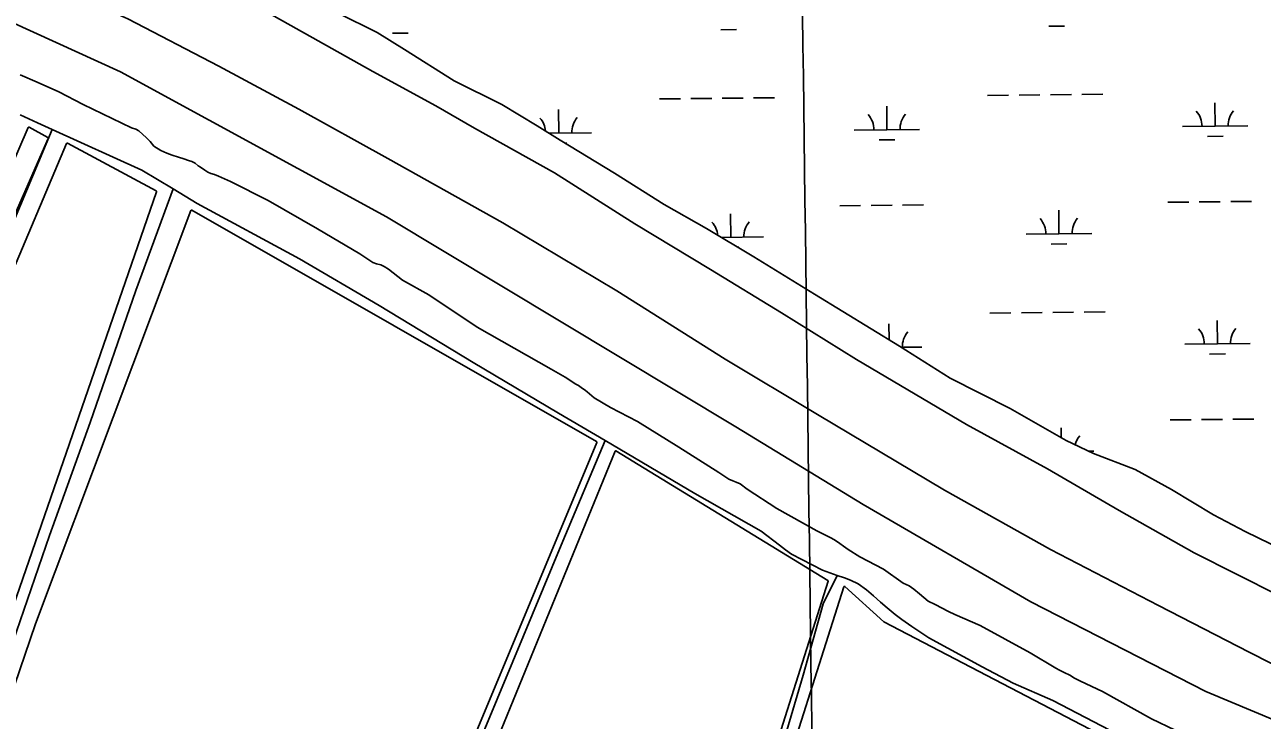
# Model space of a CAD drawing. Extents: x 3734862 to 3772949, y 391520 to 417239.
# Drawn here: x 3750962 to 3752854, y 407732 to 408795 of the extents above; entities that cross this region are included whole.
import ezdxf

# ---------------------------------------------------------------- set-up
doc = ezdxf.new("R2010")
doc.units = 0
for name, color, linetype in [('V-GRID-MAJR', 7, 'Continuous'), ('V-LEVE-TOET', 7, 'Continuous'), ('V-ROAD-CNTR', 7, 'Continuous'), ('V-SITE-VEGE', 7, 'Continuous'), ('V-TOPO-SHOR', 7, 'Continuous'), ('V-WETL-SWMP', 7, 'Continuous')]:
    doc.layers.add(name, color=color, linetype=linetype)

msp = doc.modelspace()

# ---------------------------------------------------------------- linework, layer by layer
at = {"layer": 'V-GRID-MAJR'}
msp.add_spline([(3752303.869, 397025.235), (3752225.4590000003, 403082.159), (3752147.005, 409142.456), (3752068.551, 415202.757), (3752068.507, 415206.125)], degree=3, dxfattribs=at)
at = {"layer": 'V-LEVE-TOET'}
for points in [[(3752879.744, 407923.058), (3752750.063, 407988.075), (3752635.531, 408052.895), (3752526.032, 408116.483), (3752401.829, 408184.538), (3752233.748, 408283.856), (3752119.295, 408354.891), (3752010.608, 408421.188), (3751894.978, 408491.072), (3751772.065, 408568.82300000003), (3751649.423, 408637.244), (3751590.424, 408671.036), (3751493.992, 408723.578), (3751410.302, 408770.512), (3751296.536, 408834.545), (3751190.472, 408893.427), (3751109.775, 408931.38800000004), (3751004.653, 408973.163), (3750883.299, 409021.367)], [(3750940.239, 408884.356), (3751119.452, 408804.316), (3751258.3570000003, 408731.79600000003), (3751380.649, 408666.099), (3751517.19, 408590.89), (3751693.051, 408492.248), (3751867.291, 408388.574), (3752032.9760000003, 408284.239), (3752174.057, 408199.646), (3752368.342, 408084.059), (3752530.71, 407993.36100000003), (3752695.863, 407907.679), (3752834.396, 407836.331), (3752901.5500000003, 407802.43)]]:
    msp.add_lwpolyline(points, dxfattribs=at)
at = {"layer": 'V-ROAD-CNTR'}
for points in [[(3748083.560793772, 409911.2581517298), (3748846.407268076, 409618.2177378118), (3750002.0109568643, 409172.48562927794), (3750560.247840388, 408958.623057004), (3750841.5842777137, 408845.108284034), (3751108.0877447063, 408723.152527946), (3751515.023930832, 408501.641970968), (3752049.064862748, 408180.7396127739), (3752049.064862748, 408180.7396127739), (3752243.7794733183, 408062.0548501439), (3752500.3609601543, 407913.49014727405), (3752768.1024246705, 407776.51742121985)], [(3752768.1024246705, 407776.51742121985), (3753298.8793631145, 407554.5418651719), (3753550.027860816, 407456.30706164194), (3754642.161676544, 407037.4278994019), (3755877.762205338, 406563.7818466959), (3756721.3355181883, 406238.93549638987), (3757042.465875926, 406117.539739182), (3757443.235074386, 405947.209079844), (3757798.3393641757, 405766.9804403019), (3758154.4656519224, 405553.043868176)]]:
    msp.add_lwpolyline(points, dxfattribs=at)
at = {"layer": 'V-SITE-VEGE'}
for points in [[(3750692.415, 408001.844), (3750967.185, 408638.297), (3750967.664, 408638.799), (3750968.356, 408638.866), (3750997.157, 408622.695), (3750997.61, 408622.16500000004), (3750997.602, 408621.469), (3750722.179, 407994.543)], [(3750103.793, 406354.433), (3750109.478, 406362.852), (3750114.992, 406371.38800000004), (3750120.329, 406380.03500000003), (3750125.486, 406388.786), (3750130.4620000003, 406397.646), (3750135.259, 406406.602), (3750139.867, 406415.658), (3750144.288, 406424.804), (3750199.054, 406553.478), (3750283.935, 406765.253), (3750342.563, 406956.916), (3750446.131, 407202.178), (3750586.0270000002, 407540.692), (3750680.725, 407784.412), (3750750.238, 407962.658), (3751025.821, 408613.657), (3751026.298, 408614.16500000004), (3751026.991, 408614.237), (3751162.965, 408541.128), (3751163.424, 408540.607), (3751163.437, 408539.923), (3750944.71, 407907.587)], [(3750743.205, 407212.94800000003), (3750823.577, 407439.43700000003), (3750897.596, 407644.996), (3750978.074, 407879.779), (3751215.863, 408511.188), (3751216.3200000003, 408511.716), (3751217.008, 408511.815), (3751836.129, 408158.186), (3751836.573, 408157.652), (3751836.555, 408156.933), (3751646.7600000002, 407702.113)], [(3751690.373, 407717.854), (3751864.752, 408143.39), (3751865.223, 408143.902), (3751865.915, 408143.981), (3752190.001, 407945.811), (3752190.433, 407945.264), (3752190.433, 407944.656), (3752078.841, 407592.787)], [(3752101.8710000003, 407581.646), (3752214.4560000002, 407936.335), (3752214.886, 407936.884), (3752215.568, 407937.021), (3752216.082, 407936.773), (3752275.687, 407882.777), (3752638.631, 407693.67100000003)]]:
    msp.add_lwpolyline(points, dxfattribs=at)
at = {"layer": 'V-TOPO-SHOR'}
for p, q in [((3751784.873, 408005.856), (3751849.3570000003, 408160.015)), ((3752473.429, 407789.231), (3752426.168, 407814.102)), ((3752533.901, 407762.718), (3752473.429, 407789.231))]:
    msp.add_line(p, q, dxfattribs=at)
for points in [[(3752374.511, 407898.572), (3752354.0700000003, 407909.129), (3752343.302, 407914.597), (3752336.578, 407920.199), (3752330.037, 407925.79600000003), (3752321.492, 407932.89), (3752314.204, 407937.578), (3752305.2600000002, 407942.104), (3752275.036, 407963.262), (3752238.901, 407981.923), (3752221.2260000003, 407993.363), (3752213.759, 407998.422), (3752208.115, 408002.354), (3752201.56, 408006.849), (3752195.731, 408010.784), (3752188.241, 408014.189), (3752172.9080000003, 408021.923), (3752112.168, 408055.97500000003), (3752066.619, 408085.417), (3752055.701, 408093.45900000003), (3752049.674, 408096.294), (3752044.738, 408098.196), (3752038.7090000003, 408100.846), (3752023.222, 408110.787), (3751961.81, 408149.808), (3751898.744, 408188.667), (3751857.686, 408210.148), (3751832.7090000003, 408225.174), (3751821.6210000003, 408234.32300000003), (3751819.438, 408236.004), (3751812.521, 408241.05700000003), (3751808.5160000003, 408243.864), (3751803.592, 408246.685), (3751796.664, 408250.817), (3751788.289, 408256.808), (3751766.769, 408269.03), (3751653.869, 408332.795), (3751579.5530000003, 408382.641), (3751539.603, 408404.659), (3751517.958, 408421.479), (3751511.218, 408425.977), (3751506.468, 408428.06), (3751499.88, 408429.983), (3751494.2090000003, 408432.078), (3751473.985, 408445.021), (3751409.629, 408483.528), (3751333.941, 408526.777), (3751276.261, 408555.826), (3751257.808, 408563.969), (3751251.955, 408566.066), (3751246.464, 408567.608), (3751241.897, 408569.689), (3751236.9760000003, 408572.693), (3751230.4220000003, 408577.371), (3751226.963, 408579.806), (3751222.419, 408583.54000000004), (3751217.125, 408586.181), (3751212.187, 408587.9), (3751205.2320000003, 408590.011), (3751196.815, 408592.694), (3751187.12, 408595.944), (3751178.889, 408598.80700000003), (3751169.937, 408602.783), (3751159.183, 408609.355), (3751153.399, 408616.781), (3751147.603, 408623.103), (3751142.5160000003, 408627.58), (3751136.341, 408632.989), (3751131.412, 408635.44), (3751124.826, 408637.547), (3751051.2430000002, 408673.054), (3751013.646, 408692.469), (3750980.949, 408707.229), (3750954.639, 408718.597)], [(3752426.168, 407814.102), (3752344.25, 407858.53500000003), (3752318.5640000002, 407875.407), (3752302.901, 407886.085), (3752292.9, 407894.115), (3752280.539, 407904.2), (3752270.544, 407912.783), (3752260.014, 407922.474), (3752248.9280000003, 407931.80700000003), (3752236.367, 407940.789), (3752224.686, 407946.63800000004), (3752215.539, 407949.88), (3752204.015, 407953.706), (3752181.7, 407961.531), (3752134.436, 407986.218), (3752125.151, 407992.771), (3752116.06, 408000.054), (3752087.859, 408021.37), (3751986.6380000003, 408079.101), (3751849.3570000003, 408160.015), (3751778.23, 408201.805), (3751647.4960000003, 408278.846), (3751503.853, 408366.161), (3751382.042, 408437.206), (3751225.3170000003, 408521.753), (3751188.541, 408544.447), (3751140.917, 408573.017), (3751003.662, 408634.928), (3750981.089, 408645.109), (3750954.713, 408657.302)], [(3750045.933, 406284.189), (3750103.343, 406431.88), (3750164.623, 406577.425), (3750231.92, 406747.481), (3750297.561, 406905.56200000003), (3750379.548, 407112.011), (3750475.116, 407347.791), (3750560.292, 407555.10000000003), (3750642.079, 407755.253), (3750742.708, 407997.445), (3750852.653, 408264.166), (3750934.509, 408469.718), (3751003.662, 408634.928)], [(3750369.781, 406221.438), (3750430.889, 406399.669), (3750495.455, 406590.154), (3750565.877, 406792.854), (3750643.279, 407001.765), (3750707.003, 407182.843), (3750776.426, 407377.759), (3750854.039, 407602.859), (3750932.137, 407819.257), (3750999.769, 408014.798), (3751061.9990000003, 408187.317), (3751131.512, 408389.131), (3751188.541, 408544.447)], [(3750999.355, 406069.265), (3751062.478, 406264.266), (3751154.018, 406499.378), (3751246.614, 406723.683), (3751306.909, 406862.642), (3751367.923, 407010.889), (3751426.004, 407141.178), (3751492.913, 407304.342), (3751564.4390000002, 407476.741), (3751639.052, 407655.697), (3751708.399, 407822.128), (3751784.873, 408005.856)], [(3752111.2490000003, 407663.175), (3752151.9960000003, 407801.42100000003), (3752182.947, 407910.454), (3752204.015, 407953.706)], [(3752858.673, 407646.219), (3752850.4930000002, 407652.941), (3752848.144, 407655.91000000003), (3752842.893, 407661.86), (3752839.987, 407664.469), (3752835.44, 407668.02), (3752829.6010000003, 407671.219), (3752809.2970000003, 407678.10000000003), (3752720.881, 407717.473), (3752684.722, 407734.297), (3752610.119, 407776.24700000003), (3752576.333, 407791.938), (3752567.39, 407796.465), (3752559.919, 407801.156), (3752551.522, 407805.492), (3752544.217, 407808.896), (3752538.558, 407811.724), (3752499.548, 407835.387), (3752422.737, 407876.996), (3752384.1920000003, 407894.03500000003), (3752374.511, 407898.572)], [(3752967.02, 407555.679), (3752838.221, 407611.934), (3752816.224, 407622.757), (3752769.943, 407645.531), (3752762.992, 407648.011), (3752751.835, 407651.831), (3752741.957, 407655.267), (3752729.728, 407661.491), (3752710.946, 407672.393), (3752658.47, 407697.64900000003), (3752533.901, 407762.718)]]:
    msp.add_lwpolyline(points, dxfattribs=at)
at = {"layer": 'V-WETL-SWMP'}
for p, q in [((3752528.088144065, 408792.7679068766), (3752552.0867955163, 408793.0214009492)), ((3751524.3285480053, 408782.1653482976), (3751548.3271994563, 408782.4188423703)), ((3752026.208346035, 408787.4666275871), (3752050.2069974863, 408787.72012165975)), ((3751932.4749161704, 408681.8306986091), (3751964.4731181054, 408682.1686907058)), ((3751980.472219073, 408682.337686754), (3752012.4704210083, 408682.6756788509)), ((3752028.469521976, 408682.8446748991), (3752060.467723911, 408683.1826669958)), ((3752076.466824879, 408683.35166304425), (3752108.4650268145, 408683.68965514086)), ((3752434.3547142, 408687.1319778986), (3752466.3529161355, 408687.46996999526)), ((3752482.352017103, 408687.6389660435), (3752514.3502190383, 408687.9769581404)), ((3752530.349320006, 408688.1459541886), (3752562.347521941, 408688.48394628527)), ((3752578.3466229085, 408688.6529423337), (3752610.3448248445, 408688.9909344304)), ((3751778.427555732, 408629.45868943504), (3751778.047312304, 408665.4566811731)), ((3752280.307353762, 408634.7599687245), (3752279.927110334, 408670.7579604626)), ((3752782.1871517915, 408640.061248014), (3752781.806908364, 408676.05923975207)), ((3751763.817244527, 408629.30436295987), (3751828.424746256, 408629.9868020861)), ((3752230.3101632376, 408634.23185607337), (3752330.304544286, 408635.2880813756)), ((3752732.1899612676, 408639.5331353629), (3752832.184342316, 408640.58936066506)), ((3752770.350813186, 408624.5043617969), (3752794.3494646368, 408624.75785586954)), ((3751788.212240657, 408614.1301827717), (3751790.589868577, 408614.1552972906)), ((3752268.471015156, 408619.20308250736), (3752292.469666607, 408619.45657658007)), ((3752208.1227079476, 408518.55905423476), (3752240.1209098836, 408518.89704633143)), ((3752256.120010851, 408519.0660423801), (3752288.1182127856, 408519.40403447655)), ((3752304.117313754, 408519.573030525), (3752336.115515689, 408519.9110226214)), ((3752543.438301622, 408475.66835138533), (3752543.0580581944, 408511.6663431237)), ((3752710.0025059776, 408523.86033352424), (3752742.0007079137, 408524.1983256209)), ((3752757.999808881, 408524.3673216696), (3752789.9980108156, 408524.705313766)), ((3752805.9971117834, 408524.8743098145), (3752837.995313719, 408525.2123019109)), ((3752041.558503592, 408470.36707209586), (3752041.1782601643, 408506.3650638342)), ((3752493.4411110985, 408475.14023873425), (3752593.4354921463, 408476.19646403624)), ((3752027.0040992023, 408470.21333615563), (3752091.5556941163, 408470.89518474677)), ((3752052.5920064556, 408455.0517565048), (3752053.7208164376, 408455.0636799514)), ((3752531.6019630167, 408460.11146516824), (3752555.6006144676, 408460.36495924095)), ((3752437.8685331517, 408354.47553619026), (3752469.866735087, 408354.81352828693)), ((3752485.865836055, 408354.98252433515), (3752517.8640379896, 408355.32051643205)), ((3752533.8631389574, 408355.4895124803), (3752565.861340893, 408355.82750457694)), ((3752581.8604418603, 408355.9965006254), (3752613.858643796, 408356.33449272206)), ((3752785.7009707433, 408307.40480630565), (3752785.3207273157, 408343.40279804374)), ((3752283.6961502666, 408313.9395159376), (3752283.4409292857, 408338.10151875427)), ((3752302.6441132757, 408302.3023508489), (3752333.8183632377, 408302.63163966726)), ((3752735.703780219, 408306.8766936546), (3752835.698161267, 408307.93291895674)), ((3752773.8646321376, 408291.84792008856), (3752797.8632835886, 408292.1014141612)), ((3752713.5163249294, 408191.2038918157), (3752745.5145268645, 408191.54188391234)), ((3752761.513627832, 408191.710879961), (3752793.5118297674, 408192.04887205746)), ((3752809.5109307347, 408192.2178681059), (3752841.5091326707, 408192.5558602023)), ((3752546.7269278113, 408164.3311136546), (3752546.5718771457, 408179.0099014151)), ((3752588.5894792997, 408143.45171870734), (3752596.949311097, 408143.5400223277))]:
    msp.add_line(p, q, dxfattribs=at)
msp.add_lwpolyline([(3751440.955, 408812.591), (3751500.948, 408783.45), (3751542.686, 408757.291), (3751618.44, 408709.19), (3751691.1550000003, 408673.479), (3751745.613, 408640.75), (3751780.545, 408618.79600000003), (3751863.5870000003, 408568.314), (3751939.804, 408520.664), (3752004.27, 408483.689), (3752076.889, 408440.66000000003), (3752169.45, 408383.65), (3752299.681, 408304.192), (3752376.795, 408255.159), (3752468.579, 408208.679), (3752554.389, 408159.989), (3752596.204, 408139.775), (3752659.9220000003, 408115.616), (3752715.325, 408085.162), (3752779.7660000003, 408046.357), (3752828.369, 408020.566), (3752885.637, 407992.832)], dxfattribs=at)
for centre, radius, start, end in [((3752726.942304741, 408639.9525348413), 35.24628790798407, 359.8333636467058, 41.37702198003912), ((3752837.4219687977, 408641.11951457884), 35.246287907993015, 139.83336126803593, 181.37701960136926), ((3751723.182708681, 408629.3499762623), 35.24628790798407, 5.612472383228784, 41.37702198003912), ((3751833.662372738, 408630.51695599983), 35.246287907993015, 139.83336126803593, 181.37701960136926), ((3752225.062506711, 408634.65125555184), 35.24628790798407, 359.8333636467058, 41.37702198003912), ((3752335.5421707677, 408635.81823528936), 35.246287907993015, 139.83336126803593, 181.37701960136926), ((3751986.3136565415, 408470.2583589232), 35.24628790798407, 5.32483341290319, 41.377021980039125), ((3752096.793320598, 408471.4253386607), 35.246287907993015, 139.83336126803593, 181.37701960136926), ((3752488.1934545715, 408475.55963821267), 35.24628790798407, 359.8333636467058, 41.37702198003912), ((3752598.673118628, 408476.7266179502), 35.246287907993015, 139.83336126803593, 181.37701960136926), ((3752339.0559897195, 408303.16179358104), 35.246287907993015, 139.83336126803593, 181.37701960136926), ((3752730.4561236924, 408307.296093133), 35.24628790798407, 359.8333636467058, 41.37702198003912), ((3752840.9357877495, 408308.4630728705), 35.246287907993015, 139.83336126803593, 181.37701960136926), ((3752602.1869375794, 408144.0701762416), 35.246287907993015, 139.83336126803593, 164.78609173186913)]:
    msp.add_arc(centre, radius, start, end, dxfattribs=at)

doc.saveas('drawing.dxf')
